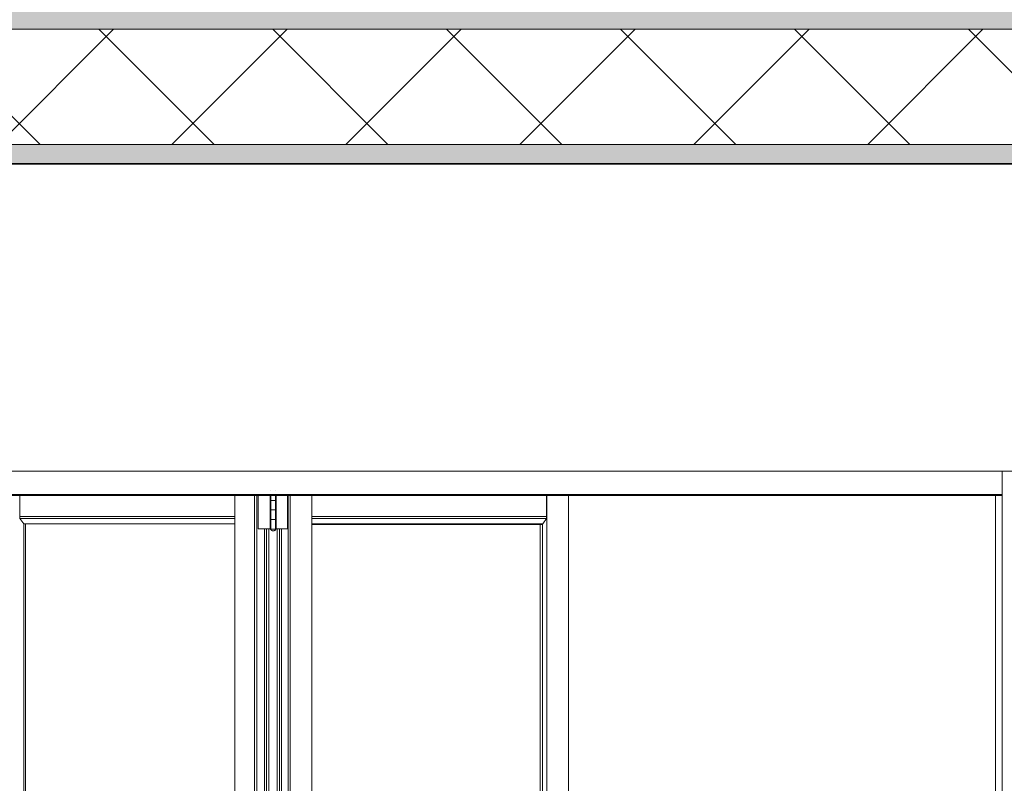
# Model space of a CAD drawing. Header units: inches. Extents: x 424 to 2043, y -237 to 445.
# Tile 654 of 656: x 853.06 to 855.62, y 218.68 to 220.67. Entities that reach past the tile are written whole.
import ezdxf

# ---------------------------------------------------------------- set-up
doc = ezdxf.new("R2010")
doc.units = ezdxf.units.IN
doc.header["$MEASUREMENT"] = 0
for name, color, linetype, lineweight in [('A-DOOR', 31, 'Continuous', 9), ('A-FLOR', 192, 'Continuous', 9), ('A-FLOR-MCUT', 51, 'Continuous', 9), ('A-FLOR-PATT', 8, 'Continuous', 35), ('A-WALL', 113, 'Continuous', 9)]:
    doc.layers.add(name, color=color, linetype=linetype, lineweight=lineweight)

# ---------------------------------------------------------------- blocks, each defined once
blk = doc.blocks.new('5-panel_Bi-fold_external_door_10806 - Type 1-225860-Section 1')
at = {"layer": 'A-DOOR'}
for p, q in [((-125.9696, 4.4), (-121.2708, 4.4)), ((-121.2708, 4.4), (-121.2708, 4.339)), ((-121.2708, 4.4), (-121.2268, 4.4)), ((-121.2708, 4.4), (-121.2708, 1.6)), ((-125.9735, 4.337), (-121.2707, 4.337)), ((-125.9734, 4.339), (-121.2708, 4.339)), ((-123.8267, 4.2816), (-123.8267, 4.3386)), ((-123.2673, 1.6), (-123.2673, 4.3383)), ((-123.2159, 1.6), (-123.2159, 4.3383)), ((-123.21, 4.3383), (-123.21, 1.6)), ((-123.2067, 4.25), (-123.2067, 4.3383)), ((-123.1754, 4.3379), (-123.1754, 4.325)), ((-123.1744, 4.349), (-123.1744, 4.349)), ((-123.1734, 4.3379), (-123.1734, 4.25)), ((-123.1618, 4.25), (-123.1618, 4.3379)), ((-123.1604, 4.349), (-123.1604, 4.349)), ((-123.1594, 4.325), (-123.1594, 4.3379)), ((-123.1305, 4.3379), (-123.1305, 4.25)), ((-123.1283, 1.6), (-123.1283, 4.3379)), ((-123.1229, 1.6), (-123.1229, 4.3379)), ((-123.0668, 1.6), (-123.0668, 4.3379)), ((-122.4561, 4.3375), (-122.4561, 4.2816)), ((-122.4554, 4.3375), (-122.4554, 1.6)), ((-122.3994, 4.3375), (-122.3994, 1.6)), ((-121.288, 4.3372), (-121.288, 1.6)), ((-123.1754, 4.323), (-123.1754, 4.3)), ((-123.1736, 4.324), (-123.1671, 4.324)), ((-123.1677, 4.324), (-123.1735, 4.324)), ((-123.1625, 4.324), (-123.1677, 4.324)), ((-123.1671, 4.324), (-123.1615, 4.324)), ((-123.1594, 4.3), (-123.1594, 4.323)), ((-123.8266, 4.2766), (-123.8267, 4.2816)), ((-123.8267, 4.2816), (-123.2673, 4.2816)), ((-123.1754, 4.298), (-123.1754, 4.275)), ((-123.1736, 4.299), (-123.1671, 4.299)), ((-123.1677, 4.299), (-123.1735, 4.299)), ((-123.1625, 4.299), (-123.1677, 4.299)), ((-123.1671, 4.299), (-123.1615, 4.299)), ((-123.1594, 4.275), (-123.1594, 4.298)), ((-122.4561, 4.2816), (-123.0668, 4.2816)), ((-122.4561, 4.2816), (-122.4562, 4.2766)), ((-123.8164, 4.2627), (-123.8266, 4.2766)), ((-123.8266, 4.2766), (-123.2673, 4.2766)), ((-123.8164, 4.2627), (-123.2673, 4.2627)), ((-123.8158, 4.2627), (-123.8158, 1.7018)), ((-123.8121, 4.2627), (-123.8121, 1.7018)), ((-123.1754, 4.273), (-123.1754, 4.25)), ((-123.1736, 4.274), (-123.1671, 4.274)), ((-123.1677, 4.274), (-123.1735, 4.274)), ((-123.1625, 4.274), (-123.1677, 4.274)), ((-123.1671, 4.274), (-123.1615, 4.274)), ((-123.1594, 4.25), (-123.1594, 4.273)), ((-122.4562, 4.2766), (-123.0668, 4.2766)), ((-122.4656, 4.2627), (-123.0668, 4.2627)), ((-122.4688, 4.2614), (-123.0668, 4.2614)), ((-122.4729, 4.2614), (-122.4729, 1.7031)), ((-122.4665, 4.2627), (-122.4665, 1.7018)), ((-122.4562, 4.2766), (-122.4656, 4.2627)), ((-123.205, 4.25), (-123.2067, 4.25)), ((-123.2029, 4.25), (-123.205, 4.25)), ((-123.1913, 4.25), (-123.2029, 4.25)), ((-123.189, 4.25), (-123.1913, 4.25)), ((-123.1897, 1.685), (-123.1897, 4.25)), ((-123.1866, 4.25), (-123.189, 4.25)), ((-123.185, 4.25), (-123.1866, 4.25)), ((-123.1791, 4.25), (-123.185, 4.25)), ((-123.185, 1.685), (-123.185, 4.25)), ((-123.1734, 4.25), (-123.1791, 4.25)), ((-123.1791, 1.685), (-123.1791, 4.25)), ((-123.1677, 4.249), (-123.1736, 4.249)), ((-123.1612, 4.249), (-123.1677, 4.249)), ((-123.1567, 4.25), (-123.1618, 4.25)), ((-123.1567, 1.685), (-123.1567, 4.25)), ((-123.1512, 4.25), (-123.1567, 4.25)), ((-123.1497, 4.25), (-123.1512, 4.25)), ((-123.1512, 4.25), (-123.1512, 1.685)), ((-123.1474, 4.25), (-123.1497, 4.25)), ((-123.1451, 4.25), (-123.1474, 4.25)), ((-123.1461, 1.685), (-123.1461, 4.25)), ((-123.1345, 4.25), (-123.1451, 4.25)), ((-123.1324, 4.25), (-123.1345, 4.25)), ((-123.1305, 4.25), (-123.1324, 4.25))]:
    blk.add_line(p, q, dxfattribs=at)
at = {"layer": 'A-DOOR', "flags": 128}
for points in [[(-123.1744, 4.324), (-123.1744, 4.324), (-123.1744, 4.324), (-123.1745, 4.324), (-123.1745, 4.324), (-123.1746, 4.324), (-123.1746, 4.324), (-123.1746, 4.324), (-123.1747, 4.3241), (-123.1747, 4.3241), (-123.1748, 4.3241), (-123.1748, 4.3241), (-123.1748, 4.3241), (-123.1749, 4.3241), (-123.1749, 4.3242), (-123.1749, 4.3242), (-123.175, 4.3242), (-123.175, 4.3242), (-123.175, 4.3242), (-123.1751, 4.3243), (-123.1751, 4.3243), (-123.1751, 4.3243), (-123.1751, 4.3244), (-123.1752, 4.3244), (-123.1752, 4.3244), (-123.1752, 4.3245), (-123.1752, 4.3245), (-123.1752, 4.3245), (-123.1753, 4.3246), (-123.1753, 4.3246), (-123.1753, 4.3246), (-123.1753, 4.3247), (-123.1753, 4.3247), (-123.1753, 4.3248), (-123.1753, 4.3248), (-123.1754, 4.3248), (-123.1754, 4.3249), (-123.1754, 4.3249), (-123.1754, 4.3249), (-123.1754, 4.325), (-123.1754, 4.325)], [(-123.1754, 4.323), (-123.1754, 4.323), (-123.1754, 4.3231), (-123.1754, 4.3231), (-123.1754, 4.3232), (-123.1753, 4.3232), (-123.1753, 4.3232), (-123.1753, 4.3233), (-123.1753, 4.3233), (-123.1753, 4.3234), (-123.1753, 4.3234), (-123.1753, 4.3234), (-123.1753, 4.3235), (-123.1752, 4.3235), (-123.1752, 4.3235), (-123.1752, 4.3236), (-123.1752, 4.3236), (-123.1751, 4.3236), (-123.1751, 4.3237), (-123.1751, 4.3237), (-123.1751, 4.3237), (-123.175, 4.3237), (-123.175, 4.3238), (-123.175, 4.3238), (-123.1749, 4.3238), (-123.1749, 4.3238), (-123.1749, 4.3239), (-123.1748, 4.3239), (-123.1748, 4.3239), (-123.1748, 4.3239), (-123.1747, 4.3239), (-123.1747, 4.3239), (-123.1747, 4.324), (-123.1746, 4.324), (-123.1746, 4.324), (-123.1745, 4.324), (-123.1745, 4.324), (-123.1745, 4.324), (-123.1744, 4.324), (-123.1744, 4.324), (-123.1744, 4.324)], [(-123.1677, 4.324), (-123.168, 4.324), (-123.1682, 4.324), (-123.1685, 4.324), (-123.1688, 4.324), (-123.1691, 4.324), (-123.1693, 4.324), (-123.1696, 4.324), (-123.1699, 4.324), (-123.1701, 4.324), (-123.1704, 4.324), (-123.1706, 4.324), (-123.1709, 4.324), (-123.1711, 4.324), (-123.1713, 4.324), (-123.1716, 4.324), (-123.1718, 4.324), (-123.172, 4.324), (-123.1722, 4.324), (-123.1724, 4.324), (-123.1726, 4.324), (-123.1728, 4.324), (-123.173, 4.324), (-123.1731, 4.324), (-123.1733, 4.324), (-123.1734, 4.324), (-123.1736, 4.324), (-123.1737, 4.324), (-123.1738, 4.324), (-123.1739, 4.324), (-123.174, 4.324), (-123.1741, 4.324), (-123.1742, 4.324), (-123.1742, 4.324), (-123.1743, 4.324), (-123.1743, 4.324), (-123.1743, 4.324), (-123.1744, 4.324), (-123.1744, 4.324)], [(-123.1744, 4.324), (-123.1744, 4.324), (-123.1743, 4.324), (-123.1743, 4.324), (-123.1743, 4.324), (-123.1742, 4.324), (-123.1742, 4.324), (-123.1741, 4.324), (-123.174, 4.324), (-123.1739, 4.324), (-123.1738, 4.324), (-123.1737, 4.324), (-123.1736, 4.324), (-123.1734, 4.324), (-123.1733, 4.324), (-123.1731, 4.324), (-123.173, 4.324), (-123.1728, 4.324), (-123.1726, 4.324), (-123.1724, 4.324), (-123.1722, 4.324), (-123.172, 4.324), (-123.1718, 4.324), (-123.1716, 4.324), (-123.1714, 4.324), (-123.1712, 4.324), (-123.1709, 4.324), (-123.1707, 4.324), (-123.1704, 4.324), (-123.1702, 4.324), (-123.1699, 4.324), (-123.1696, 4.324), (-123.1694, 4.324), (-123.1691, 4.324), (-123.1688, 4.324), (-123.1686, 4.324), (-123.1683, 4.324), (-123.168, 4.324), (-123.1677, 4.324), (-123.1674, 4.324), (-123.1672, 4.324), (-123.1671, 4.324)], [(-123.1671, 4.324), (-123.1673, 4.324), (-123.1676, 4.324), (-123.1679, 4.324), (-123.1682, 4.324), (-123.1685, 4.324), (-123.1687, 4.324), (-123.169, 4.324), (-123.1693, 4.324), (-123.1695, 4.324), (-123.1698, 4.324), (-123.1701, 4.324), (-123.1703, 4.324), (-123.1706, 4.324), (-123.1708, 4.324), (-123.1711, 4.324), (-123.1713, 4.324), (-123.1715, 4.324), (-123.1717, 4.324), (-123.172, 4.324), (-123.1722, 4.324), (-123.1724, 4.324), (-123.1726, 4.324), (-123.1727, 4.324), (-123.1729, 4.324), (-123.1731, 4.324), (-123.1732, 4.324), (-123.1734, 4.324), (-123.1735, 4.324), (-123.1737, 4.324), (-123.1738, 4.324), (-123.1739, 4.324), (-123.174, 4.324), (-123.1741, 4.324), (-123.1741, 4.324), (-123.1742, 4.324), (-123.1743, 4.324), (-123.1743, 4.324), (-123.1743, 4.324), (-123.1744, 4.324), (-123.1744, 4.324)], [(-123.1744, 4.324), (-123.1744, 4.324), (-123.1743, 4.324), (-123.1743, 4.324), (-123.1743, 4.324), (-123.1742, 4.324), (-123.1742, 4.324), (-123.1741, 4.324), (-123.174, 4.324), (-123.1739, 4.324), (-123.1738, 4.324), (-123.1737, 4.324), (-123.1736, 4.324), (-123.1734, 4.324), (-123.1733, 4.324), (-123.1731, 4.324), (-123.173, 4.324), (-123.1728, 4.324), (-123.1726, 4.324), (-123.1724, 4.324), (-123.1722, 4.324), (-123.172, 4.324), (-123.1718, 4.324), (-123.1716, 4.324), (-123.1714, 4.324), (-123.1712, 4.324), (-123.1709, 4.324), (-123.1707, 4.324), (-123.1704, 4.324), (-123.1702, 4.324), (-123.1699, 4.324), (-123.1696, 4.324), (-123.1694, 4.324), (-123.1691, 4.324), (-123.1688, 4.324), (-123.1686, 4.324), (-123.1683, 4.324), (-123.168, 4.324), (-123.1677, 4.324), (-123.1677, 4.324)], [(-123.1604, 4.324), (-123.1604, 4.324), (-123.1604, 4.324), (-123.1604, 4.324), (-123.1605, 4.324), (-123.1605, 4.324), (-123.1606, 4.324), (-123.1606, 4.324), (-123.1607, 4.324), (-123.1608, 4.324), (-123.1609, 4.324), (-123.161, 4.324), (-123.1612, 4.324), (-123.1613, 4.324), (-123.1614, 4.324), (-123.1616, 4.324), (-123.1618, 4.324), (-123.1619, 4.324), (-123.1621, 4.324), (-123.1623, 4.324), (-123.1625, 4.324), (-123.1627, 4.324), (-123.1629, 4.324), (-123.1631, 4.324), (-123.1634, 4.324), (-123.1636, 4.324), (-123.1638, 4.324), (-123.1641, 4.324), (-123.1643, 4.324), (-123.1646, 4.324), (-123.1648, 4.324), (-123.1651, 4.324), (-123.1654, 4.324), (-123.1656, 4.324), (-123.1659, 4.324), (-123.1662, 4.324), (-123.1665, 4.324), (-123.1667, 4.324), (-123.167, 4.324), (-123.1673, 4.324), (-123.1676, 4.324), (-123.1677, 4.324)], [(-123.1677, 4.324), (-123.1674, 4.324), (-123.1671, 4.324), (-123.1668, 4.324), (-123.1666, 4.324), (-123.1663, 4.324), (-123.166, 4.324), (-123.1657, 4.324), (-123.1655, 4.324), (-123.1652, 4.324), (-123.1649, 4.324), (-123.1647, 4.324), (-123.1644, 4.324), (-123.1642, 4.324), (-123.1639, 4.324), (-123.1637, 4.324), (-123.1634, 4.324), (-123.1632, 4.324), (-123.163, 4.324), (-123.1628, 4.324), (-123.1626, 4.324), (-123.1624, 4.324), (-123.1622, 4.324), (-123.162, 4.324), (-123.1618, 4.324), (-123.1616, 4.324), (-123.1615, 4.324), (-123.1613, 4.324), (-123.1612, 4.324), (-123.1611, 4.324), (-123.161, 4.324), (-123.1609, 4.324), (-123.1608, 4.324), (-123.1607, 4.324), (-123.1606, 4.324), (-123.1605, 4.324), (-123.1605, 4.324), (-123.1604, 4.324), (-123.1604, 4.324), (-123.1604, 4.324), (-123.1604, 4.324)], [(-123.1671, 4.324), (-123.1668, 4.324), (-123.1665, 4.324), (-123.1662, 4.324), (-123.166, 4.324), (-123.1657, 4.324), (-123.1654, 4.324), (-123.1651, 4.324), (-123.1649, 4.324), (-123.1646, 4.324), (-123.1644, 4.324), (-123.1641, 4.324), (-123.1639, 4.324), (-123.1636, 4.324), (-123.1634, 4.324), (-123.1632, 4.324), (-123.1629, 4.324), (-123.1627, 4.324), (-123.1625, 4.324), (-123.1623, 4.324), (-123.1621, 4.324), (-123.162, 4.324), (-123.1618, 4.324)], [(-123.1618, 4.324), (-123.1619, 4.324), (-123.1621, 4.324), (-123.1623, 4.324), (-123.1625, 4.324), (-123.1627, 4.324), (-123.1629, 4.324), (-123.1631, 4.324), (-123.1634, 4.324), (-123.1636, 4.324), (-123.1638, 4.324), (-123.1641, 4.324), (-123.1643, 4.324), (-123.1646, 4.324), (-123.1648, 4.324), (-123.1651, 4.324), (-123.1654, 4.324), (-123.1656, 4.324), (-123.1659, 4.324), (-123.1662, 4.324), (-123.1665, 4.324), (-123.1667, 4.324), (-123.167, 4.324), (-123.1671, 4.324)], [(-123.1604, 4.324), (-123.1604, 4.324), (-123.1604, 4.324), (-123.1604, 4.324), (-123.1605, 4.324), (-123.1605, 4.324), (-123.1606, 4.324), (-123.1606, 4.324), (-123.1607, 4.324), (-123.1608, 4.324), (-123.1609, 4.324), (-123.161, 4.324), (-123.1612, 4.324), (-123.1613, 4.324), (-123.1614, 4.324)], [(-123.1613, 4.324), (-123.1612, 4.324), (-123.1611, 4.324), (-123.1609, 4.324), (-123.1608, 4.324), (-123.1607, 4.324), (-123.1607, 4.324), (-123.1606, 4.324), (-123.1605, 4.324), (-123.1605, 4.324), (-123.1604, 4.324), (-123.1604, 4.324), (-123.1604, 4.324), (-123.1604, 4.324)], [(-123.1594, 4.325), (-123.1594, 4.325), (-123.1594, 4.3249), (-123.1594, 4.3249), (-123.1594, 4.3248), (-123.1594, 4.3248), (-123.1594, 4.3248), (-123.1594, 4.3247), (-123.1594, 4.3247), (-123.1594, 4.3246), (-123.1594, 4.3246), (-123.1595, 4.3246), (-123.1595, 4.3245), (-123.1595, 4.3245), (-123.1595, 4.3245), (-123.1595, 4.3244), (-123.1596, 4.3244), (-123.1596, 4.3244), (-123.1596, 4.3243), (-123.1596, 4.3243), (-123.1597, 4.3243), (-123.1597, 4.3243), (-123.1597, 4.3242), (-123.1598, 4.3242), (-123.1598, 4.3242), (-123.1598, 4.3242), (-123.1599, 4.3241), (-123.1599, 4.3241), (-123.1599, 4.3241), (-123.16, 4.3241), (-123.16, 4.3241), (-123.16, 4.3241), (-123.1601, 4.324), (-123.1601, 4.324), (-123.1602, 4.324), (-123.1602, 4.324), (-123.1602, 4.324), (-123.1603, 4.324), (-123.1603, 4.324), (-123.1604, 4.324), (-123.1604, 4.324)], [(-123.1604, 4.324), (-123.1603, 4.324), (-123.1603, 4.324), (-123.1602, 4.324), (-123.1602, 4.324), (-123.1602, 4.324), (-123.1601, 4.324), (-123.1601, 4.324), (-123.1601, 4.3239), (-123.16, 4.3239), (-123.16, 4.3239), (-123.1599, 4.3239), (-123.1599, 4.3239), (-123.1599, 4.3239), (-123.1598, 4.3238), (-123.1598, 4.3238), (-123.1598, 4.3238), (-123.1597, 4.3238), (-123.1597, 4.3238), (-123.1597, 4.3237), (-123.1597, 4.3237), (-123.1596, 4.3237), (-123.1596, 4.3236), (-123.1596, 4.3236), (-123.1595, 4.3236), (-123.1595, 4.3235), (-123.1595, 4.3235), (-123.1595, 4.3235), (-123.1595, 4.3234), (-123.1595, 4.3234), (-123.1594, 4.3234), (-123.1594, 4.3233), (-123.1594, 4.3233), (-123.1594, 4.3232), (-123.1594, 4.3232), (-123.1594, 4.3232), (-123.1594, 4.3231), (-123.1594, 4.3231), (-123.1594, 4.3231), (-123.1594, 4.323), (-123.1594, 4.323)], [(-123.1744, 4.299), (-123.1744, 4.299), (-123.1744, 4.299), (-123.1745, 4.299), (-123.1745, 4.299), (-123.1746, 4.299), (-123.1746, 4.299), (-123.1746, 4.299), (-123.1747, 4.2991), (-123.1747, 4.2991), (-123.1748, 4.2991), (-123.1748, 4.2991), (-123.1748, 4.2991), (-123.1749, 4.2991), (-123.1749, 4.2992), (-123.1749, 4.2992), (-123.175, 4.2992), (-123.175, 4.2992), (-123.175, 4.2992), (-123.1751, 4.2993), (-123.1751, 4.2993), (-123.1751, 4.2993), (-123.1751, 4.2994), (-123.1752, 4.2994), (-123.1752, 4.2994), (-123.1752, 4.2995), (-123.1752, 4.2995), (-123.1752, 4.2995), (-123.1753, 4.2996), (-123.1753, 4.2996), (-123.1753, 4.2996), (-123.1753, 4.2997), (-123.1753, 4.2997), (-123.1753, 4.2998), (-123.1753, 4.2998), (-123.1754, 4.2998), (-123.1754, 4.2999), (-123.1754, 4.2999), (-123.1754, 4.2999), (-123.1754, 4.3), (-123.1754, 4.3)], [(-123.1754, 4.298), (-123.1754, 4.298), (-123.1754, 4.2981), (-123.1754, 4.2981), (-123.1754, 4.2982), (-123.1753, 4.2982), (-123.1753, 4.2982), (-123.1753, 4.2983), (-123.1753, 4.2983), (-123.1753, 4.2984), (-123.1753, 4.2984), (-123.1753, 4.2984), (-123.1753, 4.2985), (-123.1752, 4.2985), (-123.1752, 4.2985), (-123.1752, 4.2986), (-123.1752, 4.2986), (-123.1751, 4.2986), (-123.1751, 4.2987), (-123.1751, 4.2987), (-123.1751, 4.2987), (-123.175, 4.2987), (-123.175, 4.2988), (-123.175, 4.2988), (-123.1749, 4.2988), (-123.1749, 4.2988), (-123.1749, 4.2989), (-123.1748, 4.2989), (-123.1748, 4.2989), (-123.1748, 4.2989), (-123.1747, 4.2989), (-123.1747, 4.2989), (-123.1747, 4.299), (-123.1746, 4.299), (-123.1746, 4.299), (-123.1745, 4.299), (-123.1745, 4.299), (-123.1745, 4.299), (-123.1744, 4.299), (-123.1744, 4.299), (-123.1744, 4.299)], [(-123.1677, 4.299), (-123.168, 4.299), (-123.1682, 4.299), (-123.1685, 4.299), (-123.1688, 4.299), (-123.1691, 4.299), (-123.1693, 4.299), (-123.1696, 4.299), (-123.1699, 4.299), (-123.1701, 4.299), (-123.1704, 4.299), (-123.1706, 4.299), (-123.1709, 4.299), (-123.1711, 4.299), (-123.1713, 4.299), (-123.1716, 4.299), (-123.1718, 4.299), (-123.172, 4.299), (-123.1722, 4.299), (-123.1724, 4.299), (-123.1726, 4.299), (-123.1728, 4.299), (-123.173, 4.299), (-123.1731, 4.299), (-123.1733, 4.299), (-123.1734, 4.299), (-123.1736, 4.299), (-123.1737, 4.299), (-123.1738, 4.299), (-123.1739, 4.299), (-123.174, 4.299), (-123.1741, 4.299), (-123.1742, 4.299), (-123.1742, 4.299), (-123.1743, 4.299), (-123.1743, 4.299), (-123.1743, 4.299), (-123.1744, 4.299), (-123.1744, 4.299)], [(-123.1744, 4.299), (-123.1744, 4.299), (-123.1743, 4.299), (-123.1743, 4.299), (-123.1743, 4.299), (-123.1742, 4.299), (-123.1742, 4.299), (-123.1741, 4.299), (-123.174, 4.299), (-123.1739, 4.299), (-123.1738, 4.299), (-123.1737, 4.299), (-123.1736, 4.299), (-123.1734, 4.299), (-123.1733, 4.299), (-123.1731, 4.299), (-123.173, 4.299), (-123.1728, 4.299), (-123.1726, 4.299), (-123.1724, 4.299), (-123.1722, 4.299), (-123.172, 4.299), (-123.1718, 4.299), (-123.1716, 4.299), (-123.1714, 4.299), (-123.1712, 4.299), (-123.1709, 4.299), (-123.1707, 4.299), (-123.1704, 4.299), (-123.1702, 4.299), (-123.1699, 4.299), (-123.1696, 4.299), (-123.1694, 4.299), (-123.1691, 4.299), (-123.1688, 4.299), (-123.1686, 4.299), (-123.1683, 4.299), (-123.168, 4.299), (-123.1677, 4.299), (-123.1674, 4.299), (-123.1672, 4.299), (-123.1671, 4.299)], [(-123.1671, 4.299), (-123.1673, 4.299), (-123.1676, 4.299), (-123.1679, 4.299), (-123.1682, 4.299), (-123.1685, 4.299), (-123.1687, 4.299), (-123.169, 4.299), (-123.1693, 4.299), (-123.1695, 4.299), (-123.1698, 4.299), (-123.1701, 4.299), (-123.1703, 4.299), (-123.1706, 4.299), (-123.1708, 4.299), (-123.1711, 4.299), (-123.1713, 4.299), (-123.1715, 4.299), (-123.1717, 4.299), (-123.172, 4.299), (-123.1722, 4.299), (-123.1724, 4.299), (-123.1726, 4.299), (-123.1727, 4.299), (-123.1729, 4.299), (-123.1731, 4.299), (-123.1732, 4.299), (-123.1734, 4.299), (-123.1735, 4.299), (-123.1737, 4.299), (-123.1738, 4.299), (-123.1739, 4.299), (-123.174, 4.299), (-123.1741, 4.299), (-123.1741, 4.299), (-123.1742, 4.299), (-123.1743, 4.299), (-123.1743, 4.299), (-123.1743, 4.299), (-123.1744, 4.299), (-123.1744, 4.299)], [(-123.1744, 4.299), (-123.1744, 4.299), (-123.1743, 4.299), (-123.1743, 4.299), (-123.1743, 4.299), (-123.1742, 4.299), (-123.1742, 4.299), (-123.1741, 4.299), (-123.174, 4.299), (-123.1739, 4.299), (-123.1738, 4.299), (-123.1737, 4.299), (-123.1736, 4.299), (-123.1734, 4.299), (-123.1733, 4.299), (-123.1731, 4.299), (-123.173, 4.299), (-123.1728, 4.299), (-123.1726, 4.299), (-123.1724, 4.299), (-123.1722, 4.299), (-123.172, 4.299), (-123.1718, 4.299), (-123.1716, 4.299), (-123.1714, 4.299), (-123.1712, 4.299), (-123.1709, 4.299), (-123.1707, 4.299), (-123.1704, 4.299), (-123.1702, 4.299), (-123.1699, 4.299), (-123.1696, 4.299), (-123.1694, 4.299), (-123.1691, 4.299), (-123.1688, 4.299), (-123.1686, 4.299), (-123.1683, 4.299), (-123.168, 4.299), (-123.1677, 4.299), (-123.1677, 4.299)], [(-123.1604, 4.299), (-123.1604, 4.299), (-123.1604, 4.299), (-123.1604, 4.299), (-123.1605, 4.299), (-123.1605, 4.299), (-123.1606, 4.299), (-123.1606, 4.299), (-123.1607, 4.299), (-123.1608, 4.299), (-123.1609, 4.299), (-123.161, 4.299), (-123.1612, 4.299), (-123.1613, 4.299), (-123.1614, 4.299), (-123.1616, 4.299), (-123.1618, 4.299), (-123.1619, 4.299), (-123.1621, 4.299), (-123.1623, 4.299), (-123.1625, 4.299), (-123.1627, 4.299), (-123.1629, 4.299), (-123.1631, 4.299), (-123.1634, 4.299), (-123.1636, 4.299), (-123.1638, 4.299), (-123.1641, 4.299), (-123.1643, 4.299), (-123.1646, 4.299), (-123.1648, 4.299), (-123.1651, 4.299), (-123.1654, 4.299), (-123.1656, 4.299), (-123.1659, 4.299), (-123.1662, 4.299), (-123.1665, 4.299), (-123.1667, 4.299), (-123.167, 4.299), (-123.1673, 4.299), (-123.1676, 4.299), (-123.1677, 4.299)], [(-123.1677, 4.299), (-123.1674, 4.299), (-123.1671, 4.299), (-123.1668, 4.299), (-123.1666, 4.299), (-123.1663, 4.299), (-123.166, 4.299), (-123.1657, 4.299), (-123.1655, 4.299), (-123.1652, 4.299), (-123.1649, 4.299), (-123.1647, 4.299), (-123.1644, 4.299), (-123.1642, 4.299), (-123.1639, 4.299), (-123.1637, 4.299), (-123.1634, 4.299), (-123.1632, 4.299), (-123.163, 4.299), (-123.1628, 4.299), (-123.1626, 4.299), (-123.1624, 4.299), (-123.1622, 4.299), (-123.162, 4.299), (-123.1618, 4.299), (-123.1616, 4.299), (-123.1615, 4.299), (-123.1613, 4.299), (-123.1612, 4.299), (-123.1611, 4.299), (-123.161, 4.299), (-123.1609, 4.299), (-123.1608, 4.299), (-123.1607, 4.299), (-123.1606, 4.299), (-123.1605, 4.299), (-123.1605, 4.299), (-123.1604, 4.299), (-123.1604, 4.299), (-123.1604, 4.299), (-123.1604, 4.299)], [(-123.1671, 4.299), (-123.1668, 4.299), (-123.1665, 4.299), (-123.1662, 4.299), (-123.166, 4.299), (-123.1657, 4.299), (-123.1654, 4.299), (-123.1651, 4.299), (-123.1649, 4.299), (-123.1646, 4.299), (-123.1644, 4.299), (-123.1641, 4.299), (-123.1639, 4.299), (-123.1636, 4.299), (-123.1634, 4.299), (-123.1632, 4.299), (-123.1629, 4.299), (-123.1627, 4.299), (-123.1625, 4.299), (-123.1623, 4.299), (-123.1621, 4.299), (-123.162, 4.299), (-123.1618, 4.299)], [(-123.1618, 4.299), (-123.1619, 4.299), (-123.1621, 4.299), (-123.1623, 4.299), (-123.1625, 4.299), (-123.1627, 4.299), (-123.1629, 4.299), (-123.1631, 4.299), (-123.1634, 4.299), (-123.1636, 4.299), (-123.1638, 4.299), (-123.1641, 4.299), (-123.1643, 4.299), (-123.1646, 4.299), (-123.1648, 4.299), (-123.1651, 4.299), (-123.1654, 4.299), (-123.1656, 4.299), (-123.1659, 4.299), (-123.1662, 4.299), (-123.1665, 4.299), (-123.1667, 4.299), (-123.167, 4.299), (-123.1671, 4.299)], [(-123.1604, 4.299), (-123.1604, 4.299), (-123.1604, 4.299), (-123.1604, 4.299), (-123.1605, 4.299), (-123.1605, 4.299), (-123.1606, 4.299), (-123.1606, 4.299), (-123.1607, 4.299), (-123.1608, 4.299), (-123.1609, 4.299), (-123.161, 4.299), (-123.1612, 4.299), (-123.1613, 4.299), (-123.1614, 4.299)], [(-123.1613, 4.299), (-123.1612, 4.299), (-123.1611, 4.299), (-123.1609, 4.299), (-123.1608, 4.299), (-123.1607, 4.299), (-123.1607, 4.299), (-123.1606, 4.299), (-123.1605, 4.299), (-123.1605, 4.299), (-123.1604, 4.299), (-123.1604, 4.299), (-123.1604, 4.299), (-123.1604, 4.299)], [(-123.1594, 4.3), (-123.1594, 4.3), (-123.1594, 4.2999), (-123.1594, 4.2999), (-123.1594, 4.2998), (-123.1594, 4.2998), (-123.1594, 4.2998), (-123.1594, 4.2997), (-123.1594, 4.2997), (-123.1594, 4.2996), (-123.1594, 4.2996), (-123.1595, 4.2996), (-123.1595, 4.2995), (-123.1595, 4.2995), (-123.1595, 4.2995), (-123.1595, 4.2994), (-123.1596, 4.2994), (-123.1596, 4.2994), (-123.1596, 4.2993), (-123.1596, 4.2993), (-123.1597, 4.2993), (-123.1597, 4.2993), (-123.1597, 4.2992), (-123.1598, 4.2992), (-123.1598, 4.2992), (-123.1598, 4.2992), (-123.1599, 4.2991), (-123.1599, 4.2991), (-123.1599, 4.2991), (-123.16, 4.2991), (-123.16, 4.2991), (-123.16, 4.2991), (-123.1601, 4.299), (-123.1601, 4.299), (-123.1602, 4.299), (-123.1602, 4.299), (-123.1602, 4.299), (-123.1603, 4.299), (-123.1603, 4.299), (-123.1604, 4.299), (-123.1604, 4.299)], [(-123.1604, 4.299), (-123.1603, 4.299), (-123.1603, 4.299), (-123.1602, 4.299), (-123.1602, 4.299), (-123.1602, 4.299), (-123.1601, 4.299), (-123.1601, 4.299), (-123.1601, 4.2989), (-123.16, 4.2989), (-123.16, 4.2989), (-123.1599, 4.2989), (-123.1599, 4.2989), (-123.1599, 4.2989), (-123.1598, 4.2988), (-123.1598, 4.2988), (-123.1598, 4.2988), (-123.1597, 4.2988), (-123.1597, 4.2988), (-123.1597, 4.2987), (-123.1597, 4.2987), (-123.1596, 4.2987), (-123.1596, 4.2986), (-123.1596, 4.2986), (-123.1595, 4.2986), (-123.1595, 4.2985), (-123.1595, 4.2985), (-123.1595, 4.2985), (-123.1595, 4.2984), (-123.1595, 4.2984), (-123.1594, 4.2984), (-123.1594, 4.2983), (-123.1594, 4.2983), (-123.1594, 4.2982), (-123.1594, 4.2982), (-123.1594, 4.2982), (-123.1594, 4.2981), (-123.1594, 4.2981), (-123.1594, 4.2981), (-123.1594, 4.298), (-123.1594, 4.298)], [(-123.1744, 4.274), (-123.1744, 4.274), (-123.1744, 4.274), (-123.1745, 4.274), (-123.1745, 4.274), (-123.1746, 4.274), (-123.1746, 4.274), (-123.1746, 4.274), (-123.1747, 4.2741), (-123.1747, 4.2741), (-123.1748, 4.2741), (-123.1748, 4.2741), (-123.1748, 4.2741), (-123.1749, 4.2741), (-123.1749, 4.2742), (-123.1749, 4.2742), (-123.175, 4.2742), (-123.175, 4.2742), (-123.175, 4.2742), (-123.1751, 4.2743), (-123.1751, 4.2743), (-123.1751, 4.2743), (-123.1751, 4.2744), (-123.1752, 4.2744), (-123.1752, 4.2744), (-123.1752, 4.2745), (-123.1752, 4.2745), (-123.1752, 4.2745), (-123.1753, 4.2746), (-123.1753, 4.2746), (-123.1753, 4.2746), (-123.1753, 4.2747), (-123.1753, 4.2747), (-123.1753, 4.2748), (-123.1753, 4.2748), (-123.1754, 4.2748), (-123.1754, 4.2749), (-123.1754, 4.2749), (-123.1754, 4.2749), (-123.1754, 4.275), (-123.1754, 4.275)], [(-123.1754, 4.273), (-123.1754, 4.273), (-123.1754, 4.2731), (-123.1754, 4.2731), (-123.1754, 4.2732), (-123.1753, 4.2732), (-123.1753, 4.2732), (-123.1753, 4.2733), (-123.1753, 4.2733), (-123.1753, 4.2734), (-123.1753, 4.2734), (-123.1753, 4.2734), (-123.1753, 4.2735), (-123.1752, 4.2735), (-123.1752, 4.2735), (-123.1752, 4.2736), (-123.1752, 4.2736), (-123.1751, 4.2736), (-123.1751, 4.2737), (-123.1751, 4.2737), (-123.1751, 4.2737), (-123.175, 4.2737), (-123.175, 4.2738), (-123.175, 4.2738), (-123.1749, 4.2738), (-123.1749, 4.2738), (-123.1749, 4.2739), (-123.1748, 4.2739), (-123.1748, 4.2739), (-123.1748, 4.2739), (-123.1747, 4.2739), (-123.1747, 4.2739), (-123.1747, 4.274), (-123.1746, 4.274), (-123.1746, 4.274), (-123.1745, 4.274), (-123.1745, 4.274), (-123.1745, 4.274), (-123.1744, 4.274), (-123.1744, 4.274), (-123.1744, 4.274)], [(-123.1677, 4.274), (-123.168, 4.274), (-123.1682, 4.274), (-123.1685, 4.274), (-123.1688, 4.274), (-123.1691, 4.274), (-123.1693, 4.274), (-123.1696, 4.274), (-123.1699, 4.274), (-123.1701, 4.274), (-123.1704, 4.274), (-123.1706, 4.274), (-123.1709, 4.274), (-123.1711, 4.274), (-123.1713, 4.274), (-123.1716, 4.274), (-123.1718, 4.274), (-123.172, 4.274), (-123.1722, 4.274), (-123.1724, 4.274), (-123.1726, 4.274), (-123.1728, 4.274), (-123.173, 4.274), (-123.1731, 4.274), (-123.1733, 4.274), (-123.1734, 4.274), (-123.1736, 4.274), (-123.1737, 4.274), (-123.1738, 4.274), (-123.1739, 4.274), (-123.174, 4.274), (-123.1741, 4.274), (-123.1742, 4.274), (-123.1742, 4.274), (-123.1743, 4.274), (-123.1743, 4.274), (-123.1743, 4.274), (-123.1744, 4.274), (-123.1744, 4.274)], [(-123.1744, 4.274), (-123.1744, 4.274), (-123.1743, 4.274), (-123.1743, 4.274), (-123.1743, 4.274), (-123.1742, 4.274), (-123.1742, 4.274), (-123.1741, 4.274), (-123.174, 4.274), (-123.1739, 4.274), (-123.1738, 4.274), (-123.1737, 4.274), (-123.1736, 4.274), (-123.1734, 4.274), (-123.1733, 4.274), (-123.1731, 4.274), (-123.173, 4.274), (-123.1728, 4.274), (-123.1726, 4.274), (-123.1724, 4.274), (-123.1722, 4.274), (-123.172, 4.274), (-123.1718, 4.274), (-123.1716, 4.274), (-123.1714, 4.274), (-123.1712, 4.274), (-123.1709, 4.274), (-123.1707, 4.274), (-123.1704, 4.274), (-123.1702, 4.274), (-123.1699, 4.274), (-123.1696, 4.274), (-123.1694, 4.274), (-123.1691, 4.274), (-123.1688, 4.274), (-123.1686, 4.274), (-123.1683, 4.274), (-123.168, 4.274), (-123.1677, 4.274), (-123.1674, 4.274), (-123.1672, 4.274), (-123.1671, 4.274)], [(-123.1671, 4.274), (-123.1673, 4.274), (-123.1676, 4.274), (-123.1679, 4.274), (-123.1682, 4.274), (-123.1685, 4.274), (-123.1687, 4.274), (-123.169, 4.274), (-123.1693, 4.274), (-123.1695, 4.274), (-123.1698, 4.274), (-123.1701, 4.274), (-123.1703, 4.274), (-123.1706, 4.274), (-123.1708, 4.274), (-123.1711, 4.274), (-123.1713, 4.274), (-123.1715, 4.274), (-123.1717, 4.274), (-123.172, 4.274), (-123.1722, 4.274), (-123.1724, 4.274), (-123.1726, 4.274), (-123.1727, 4.274), (-123.1729, 4.274), (-123.1731, 4.274), (-123.1732, 4.274), (-123.1734, 4.274), (-123.1735, 4.274), (-123.1737, 4.274), (-123.1738, 4.274), (-123.1739, 4.274), (-123.174, 4.274), (-123.1741, 4.274), (-123.1741, 4.274), (-123.1742, 4.274), (-123.1743, 4.274), (-123.1743, 4.274), (-123.1743, 4.274), (-123.1744, 4.274), (-123.1744, 4.274)], [(-123.1744, 4.274), (-123.1744, 4.274), (-123.1743, 4.274), (-123.1743, 4.274), (-123.1743, 4.274), (-123.1742, 4.274), (-123.1742, 4.274), (-123.1741, 4.274), (-123.174, 4.274), (-123.1739, 4.274), (-123.1738, 4.274), (-123.1737, 4.274), (-123.1736, 4.274), (-123.1734, 4.274), (-123.1733, 4.274), (-123.1731, 4.274), (-123.173, 4.274), (-123.1728, 4.274), (-123.1726, 4.274), (-123.1724, 4.274), (-123.1722, 4.274), (-123.172, 4.274), (-123.1718, 4.274), (-123.1716, 4.274), (-123.1714, 4.274), (-123.1712, 4.274), (-123.1709, 4.274), (-123.1707, 4.274), (-123.1704, 4.274), (-123.1702, 4.274), (-123.1699, 4.274), (-123.1696, 4.274), (-123.1694, 4.274), (-123.1691, 4.274), (-123.1688, 4.274), (-123.1686, 4.274), (-123.1683, 4.274), (-123.168, 4.274), (-123.1677, 4.274), (-123.1677, 4.274)], [(-123.1604, 4.274), (-123.1604, 4.274), (-123.1604, 4.274), (-123.1604, 4.274), (-123.1605, 4.274), (-123.1605, 4.274), (-123.1606, 4.274), (-123.1606, 4.274), (-123.1607, 4.274), (-123.1608, 4.274), (-123.1609, 4.274), (-123.161, 4.274), (-123.1612, 4.274), (-123.1613, 4.274), (-123.1614, 4.274), (-123.1616, 4.274), (-123.1618, 4.274), (-123.1619, 4.274), (-123.1621, 4.274), (-123.1623, 4.274), (-123.1625, 4.274), (-123.1627, 4.274), (-123.1629, 4.274), (-123.1631, 4.274), (-123.1634, 4.274), (-123.1636, 4.274), (-123.1638, 4.274), (-123.1641, 4.274), (-123.1643, 4.274), (-123.1646, 4.274), (-123.1648, 4.274), (-123.1651, 4.274), (-123.1654, 4.274), (-123.1656, 4.274), (-123.1659, 4.274), (-123.1662, 4.274), (-123.1665, 4.274), (-123.1667, 4.274), (-123.167, 4.274), (-123.1673, 4.274), (-123.1676, 4.274), (-123.1677, 4.274)], [(-123.1677, 4.274), (-123.1674, 4.274), (-123.1671, 4.274), (-123.1668, 4.274), (-123.1666, 4.274), (-123.1663, 4.274), (-123.166, 4.274), (-123.1657, 4.274), (-123.1655, 4.274), (-123.1652, 4.274), (-123.1649, 4.274), (-123.1647, 4.274), (-123.1644, 4.274), (-123.1642, 4.274), (-123.1639, 4.274), (-123.1637, 4.274), (-123.1634, 4.274), (-123.1632, 4.274), (-123.163, 4.274), (-123.1628, 4.274), (-123.1626, 4.274), (-123.1624, 4.274), (-123.1622, 4.274), (-123.162, 4.274), (-123.1618, 4.274), (-123.1616, 4.274), (-123.1615, 4.274), (-123.1613, 4.274), (-123.1612, 4.274), (-123.1611, 4.274), (-123.161, 4.274), (-123.1609, 4.274), (-123.1608, 4.274), (-123.1607, 4.274), (-123.1606, 4.274), (-123.1605, 4.274), (-123.1605, 4.274), (-123.1604, 4.274), (-123.1604, 4.274), (-123.1604, 4.274), (-123.1604, 4.274)], [(-123.1671, 4.274), (-123.1668, 4.274), (-123.1665, 4.274), (-123.1662, 4.274), (-123.166, 4.274), (-123.1657, 4.274), (-123.1654, 4.274), (-123.1651, 4.274), (-123.1649, 4.274), (-123.1646, 4.274), (-123.1644, 4.274), (-123.1641, 4.274), (-123.1639, 4.274), (-123.1636, 4.274), (-123.1634, 4.274), (-123.1632, 4.274), (-123.1629, 4.274), (-123.1627, 4.274), (-123.1625, 4.274), (-123.1623, 4.274), (-123.1621, 4.274), (-123.162, 4.274), (-123.1618, 4.274)], [(-123.1618, 4.274), (-123.1619, 4.274), (-123.1621, 4.274), (-123.1623, 4.274), (-123.1625, 4.274), (-123.1627, 4.274), (-123.1629, 4.274), (-123.1631, 4.274), (-123.1634, 4.274), (-123.1636, 4.274), (-123.1638, 4.274), (-123.1641, 4.274), (-123.1643, 4.274), (-123.1646, 4.274), (-123.1648, 4.274), (-123.1651, 4.274), (-123.1654, 4.274), (-123.1656, 4.274), (-123.1659, 4.274), (-123.1662, 4.274), (-123.1665, 4.274), (-123.1667, 4.274), (-123.167, 4.274), (-123.1671, 4.274)], [(-123.1604, 4.274), (-123.1604, 4.274), (-123.1604, 4.274), (-123.1604, 4.274), (-123.1605, 4.274), (-123.1605, 4.274), (-123.1606, 4.274), (-123.1606, 4.274), (-123.1607, 4.274), (-123.1608, 4.274), (-123.1609, 4.274), (-123.161, 4.274), (-123.1612, 4.274), (-123.1613, 4.274), (-123.1614, 4.274)], [(-123.1613, 4.274), (-123.1612, 4.274), (-123.1611, 4.274), (-123.1609, 4.274), (-123.1608, 4.274), (-123.1607, 4.274), (-123.1607, 4.274), (-123.1606, 4.274), (-123.1605, 4.274), (-123.1605, 4.274), (-123.1604, 4.274), (-123.1604, 4.274), (-123.1604, 4.274), (-123.1604, 4.274)], [(-123.1594, 4.275), (-123.1594, 4.275), (-123.1594, 4.2749), (-123.1594, 4.2749), (-123.1594, 4.2748), (-123.1594, 4.2748), (-123.1594, 4.2748), (-123.1594, 4.2747), (-123.1594, 4.2747), (-123.1594, 4.2746), (-123.1594, 4.2746), (-123.1595, 4.2746), (-123.1595, 4.2745), (-123.1595, 4.2745), (-123.1595, 4.2745), (-123.1595, 4.2744), (-123.1596, 4.2744), (-123.1596, 4.2744), (-123.1596, 4.2743), (-123.1596, 4.2743), (-123.1597, 4.2743), (-123.1597, 4.2743), (-123.1597, 4.2742), (-123.1598, 4.2742), (-123.1598, 4.2742), (-123.1598, 4.2742), (-123.1599, 4.2741), (-123.1599, 4.2741), (-123.1599, 4.2741), (-123.16, 4.2741), (-123.16, 4.2741), (-123.16, 4.2741), (-123.1601, 4.274), (-123.1601, 4.274), (-123.1602, 4.274), (-123.1602, 4.274), (-123.1602, 4.274), (-123.1603, 4.274), (-123.1603, 4.274), (-123.1604, 4.274), (-123.1604, 4.274)], [(-123.1604, 4.274), (-123.1603, 4.274), (-123.1603, 4.274), (-123.1602, 4.274), (-123.1602, 4.274), (-123.1602, 4.274), (-123.1601, 4.274), (-123.1601, 4.274), (-123.1601, 4.2739), (-123.16, 4.2739), (-123.16, 4.2739), (-123.1599, 4.2739), (-123.1599, 4.2739), (-123.1599, 4.2739), (-123.1598, 4.2738), (-123.1598, 4.2738), (-123.1598, 4.2738), (-123.1597, 4.2738), (-123.1597, 4.2738), (-123.1597, 4.2737), (-123.1597, 4.2737), (-123.1596, 4.2737), (-123.1596, 4.2736), (-123.1596, 4.2736), (-123.1595, 4.2736), (-123.1595, 4.2735), (-123.1595, 4.2735), (-123.1595, 4.2735), (-123.1595, 4.2734), (-123.1595, 4.2734), (-123.1594, 4.2734), (-123.1594, 4.2733), (-123.1594, 4.2733), (-123.1594, 4.2732), (-123.1594, 4.2732), (-123.1594, 4.2732), (-123.1594, 4.2731), (-123.1594, 4.2731), (-123.1594, 4.2731), (-123.1594, 4.273), (-123.1594, 4.273)], [(-123.1744, 4.249), (-123.1744, 4.249), (-123.1744, 4.249), (-123.1745, 4.249), (-123.1745, 4.249), (-123.1746, 4.249), (-123.1746, 4.249), (-123.1746, 4.249), (-123.1747, 4.2491), (-123.1747, 4.2491), (-123.1748, 4.2491), (-123.1748, 4.2491), (-123.1748, 4.2491), (-123.1749, 4.2491), (-123.1749, 4.2492), (-123.1749, 4.2492), (-123.175, 4.2492), (-123.175, 4.2492), (-123.175, 4.2492), (-123.1751, 4.2493), (-123.1751, 4.2493), (-123.1751, 4.2493), (-123.1751, 4.2494), (-123.1752, 4.2494), (-123.1752, 4.2494), (-123.1752, 4.2495), (-123.1752, 4.2495), (-123.1752, 4.2495), (-123.1753, 4.2496), (-123.1753, 4.2496), (-123.1753, 4.2496), (-123.1753, 4.2497), (-123.1753, 4.2497), (-123.1753, 4.2498), (-123.1753, 4.2498), (-123.1754, 4.2498), (-123.1754, 4.2499), (-123.1754, 4.2499), (-123.1754, 4.2499), (-123.1754, 4.25), (-123.1754, 4.25)], [(-123.1674, 4.2445), (-123.1677, 4.2445), (-123.168, 4.2445), (-123.1683, 4.2446), (-123.1686, 4.2446), (-123.1689, 4.2447), (-123.1692, 4.2447), (-123.1695, 4.2448), (-123.1698, 4.2449), (-123.1701, 4.245), (-123.1704, 4.2451), (-123.1706, 4.2452), (-123.1709, 4.2454), (-123.1712, 4.2455), (-123.1715, 4.2457), (-123.1717, 4.2458), (-123.172, 4.246), (-123.1722, 4.2462), (-123.1724, 4.2464), (-123.1727, 4.2466), (-123.1729, 4.2468), (-123.1731, 4.2471), (-123.1733, 4.2473), (-123.1735, 4.2475), (-123.1737, 4.2478), (-123.1738, 4.248), (-123.174, 4.2483), (-123.1742, 4.2486), (-123.1743, 4.2488), (-123.1744, 4.249)], [(-123.1727, 4.249), (-123.1729, 4.249), (-123.1731, 4.249), (-123.1732, 4.249), (-123.1734, 4.249), (-123.1735, 4.249), (-123.1737, 4.249), (-123.1738, 4.249), (-123.1739, 4.249), (-123.174, 4.249), (-123.1741, 4.249), (-123.1741, 4.249), (-123.1742, 4.249), (-123.1743, 4.249), (-123.1743, 4.249), (-123.1743, 4.249), (-123.1744, 4.249), (-123.1744, 4.249)], [(-123.1744, 4.249), (-123.1744, 4.249), (-123.1743, 4.249), (-123.1743, 4.249), (-123.1743, 4.249), (-123.1742, 4.249), (-123.1742, 4.249), (-123.1741, 4.249), (-123.174, 4.249), (-123.1739, 4.249), (-123.1738, 4.249), (-123.1737, 4.249), (-123.1736, 4.249), (-123.1734, 4.249), (-123.1733, 4.249), (-123.1731, 4.249), (-123.173, 4.249), (-123.1728, 4.249), (-123.1726, 4.249), (-123.1724, 4.249), (-123.1722, 4.249), (-123.172, 4.249), (-123.1718, 4.249), (-123.1716, 4.249), (-123.1714, 4.249), (-123.1712, 4.249), (-123.1709, 4.249), (-123.1707, 4.249), (-123.1704, 4.249), (-123.1702, 4.249), (-123.1699, 4.249), (-123.1696, 4.249), (-123.1694, 4.249), (-123.1691, 4.249), (-123.1688, 4.249), (-123.1686, 4.249), (-123.1683, 4.249), (-123.168, 4.249), (-123.1677, 4.249), (-123.1677, 4.249)], [(-123.1677, 4.249), (-123.1674, 4.249), (-123.1671, 4.249), (-123.1668, 4.249), (-123.1666, 4.249), (-123.1663, 4.249), (-123.166, 4.249), (-123.1657, 4.249), (-123.1655, 4.249), (-123.1652, 4.249), (-123.1649, 4.249), (-123.1647, 4.249), (-123.1644, 4.249), (-123.1642, 4.249), (-123.1639, 4.249), (-123.1637, 4.249), (-123.1634, 4.249), (-123.1632, 4.249), (-123.163, 4.249), (-123.1628, 4.249), (-123.1626, 4.249), (-123.1624, 4.249), (-123.1622, 4.249), (-123.162, 4.249), (-123.1618, 4.249), (-123.1616, 4.249), (-123.1615, 4.249), (-123.1613, 4.249), (-123.1612, 4.249), (-123.1611, 4.249), (-123.161, 4.249), (-123.1609, 4.249), (-123.1608, 4.249), (-123.1607, 4.249), (-123.1606, 4.249), (-123.1605, 4.249), (-123.1605, 4.249), (-123.1604, 4.249), (-123.1604, 4.249), (-123.1604, 4.249), (-123.1604, 4.249)], [(-123.1604, 4.249), (-123.1605, 4.2487), (-123.1606, 4.2485), (-123.1608, 4.2482), (-123.161, 4.2479), (-123.1611, 4.2477), (-123.1613, 4.2474), (-123.1615, 4.2472), (-123.1617, 4.247), (-123.1619, 4.2467), (-123.1622, 4.2465), (-123.1624, 4.2463), (-123.1626, 4.2461), (-123.1629, 4.2459), (-123.1631, 4.2458), (-123.1634, 4.2456), (-123.1637, 4.2455), (-123.1639, 4.2453), (-123.1642, 4.2452), (-123.1645, 4.2451), (-123.1648, 4.2449), (-123.1651, 4.2448), (-123.1654, 4.2448), (-123.1657, 4.2447), (-123.166, 4.2446), (-123.1663, 4.2446), (-123.1666, 4.2445), (-123.1669, 4.2445), (-123.1672, 4.2445), (-123.1674, 4.2445)], [(-123.1604, 4.249), (-123.1604, 4.249), (-123.1604, 4.249), (-123.1604, 4.249), (-123.1605, 4.249), (-123.1605, 4.249), (-123.1606, 4.249), (-123.1606, 4.249), (-123.1607, 4.249), (-123.1608, 4.249), (-123.1609, 4.249), (-123.161, 4.249), (-123.1612, 4.249), (-123.1613, 4.249), (-123.1614, 4.249), (-123.1616, 4.249), (-123.1618, 4.249), (-123.1619, 4.249)], [(-123.1594, 4.25), (-123.1594, 4.25), (-123.1594, 4.2499), (-123.1594, 4.2499), (-123.1594, 4.2498), (-123.1594, 4.2498), (-123.1594, 4.2498), (-123.1594, 4.2497), (-123.1594, 4.2497), (-123.1594, 4.2496), (-123.1594, 4.2496), (-123.1595, 4.2496), (-123.1595, 4.2495), (-123.1595, 4.2495), (-123.1595, 4.2495), (-123.1595, 4.2494), (-123.1596, 4.2494), (-123.1596, 4.2494), (-123.1596, 4.2493), (-123.1596, 4.2493), (-123.1597, 4.2493), (-123.1597, 4.2493), (-123.1597, 4.2492), (-123.1598, 4.2492), (-123.1598, 4.2492), (-123.1598, 4.2492), (-123.1599, 4.2491), (-123.1599, 4.2491), (-123.1599, 4.2491), (-123.16, 4.2491), (-123.16, 4.2491), (-123.16, 4.2491), (-123.1601, 4.249), (-123.1601, 4.249), (-123.1602, 4.249), (-123.1602, 4.249), (-123.1602, 4.249), (-123.1603, 4.249), (-123.1603, 4.249), (-123.1604, 4.249), (-123.1604, 4.249)]]:
    blk.add_lwpolyline(points, dxfattribs=at)
at = {"layer": 'A-DOOR'}
blk.add_ellipse((-121.2707, 4.339), major_axis=(0, 0.002), ratio=0.043708, start_param=1.560717, end_param=1.786556, dxfattribs=at)

msp = doc.modelspace()

# ---------------------------------------------------------------- hatches: boundary and pattern name
at = {"layer": 'A-FLOR-PATT', "lineweight": 9}
h = msp.add_hatch(dxfattribs=at)
h.set_pattern_fill('FP_2', color=256, style=0, pattern_type=2)
h.set_pattern_definition([(0, (853.73654, 227.41621), (0.406, 0.102), [0.034, -0.271, 0.034, -0.271, -1.626]), (0, (853.73654, 227.41621), (0.406, 0.102), [-0.61, 0.034, -0.576, 0.034, -0.271, -0.711]), (0, (853.73654, 227.41621), (0.406, 0.102), [-1.524, 0.034, -0.17, 0.034, -0.474]), (120, (853.88954, 227.46721), (-0.2913346, 0.3006063), [0.034, -0.271, 0.034, -0.271, -1.626]), (120, (853.88954, 227.46721), (-0.2913346, 0.3006063), [-0.61, 0.034, -0.576, 0.034, -0.271, -0.711]), (120, (853.88954, 227.46721), (-0.2913346, 0.3006063), [-1.524, 0.034, -0.17, 0.034, -0.474]), (240, (853.94054, 227.67021), (-0.1146654, -0.4026063), [0.034, -0.271, 0.034, -0.271, -1.626]), (240, (853.94054, 227.67021), (-0.1146654, -0.4026063), [-0.61, 0.034, -0.576, 0.034, -0.271, -0.711]), (240, (853.94054, 227.67021), (-0.1146654, -0.4026063), [-1.524, 0.034, -0.17, 0.034, -0.474])])
h.paths.add_polyline_path([(847.6366, 220.6472), (857.2188, 220.6472), (857.2188, 220.6972), (827.5713, 220.6972), (827.5713, 220.6472), (847.0658, 220.6472)], flags=0)
h = msp.add_hatch(dxfattribs=at)
h.set_pattern_fill('FP_3', color=256, style=0, pattern_type=2)
h.set_pattern_definition([(45, (853.73654, 227.4162), (-0.226274, 0.226274), []), (135, (853.73654, 227.4162), (-0.226274, -0.226274), [])])
h.paths.add_polyline_path([(847.0658, 220.3472), (857.2188, 220.3472), (857.2188, 220.6472), (827.5713, 220.6472), (827.5713, 220.3472), (846.495, 220.3472)], flags=0)
h = msp.add_hatch(dxfattribs=at)
h.set_pattern_fill('FP_1', color=256, style=0, pattern_type=2)
h.set_pattern_definition([(108.435, (853.84554, 227.41621), (-0.41678894, 0.83294356), [0.158, -1.159]), (139.399, (853.795544, 227.56621), (-2.49915805, 2.08284494), [0.077, -3.763]), (136.848, (854.153544, 227.616212), (-6.247659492, 5.831057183), [0.183, -8.952]), (109.983, (854.020544, 227.741212), (-1.24974819, 3.331484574), [0.098, -4.778]), (90, (853.98654, 227.4162), (-0.416, 0.417), [0.083, -0.333]), (118.443, (853.986544, 227.500212), (2.9159587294, -5.414786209), [0.227, -11.141]), (84.289, (853.878544, 227.69921), (-0.416051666, -3.74820264), [0.084, -4.102]), (129.806, (853.886544, 227.78321), (1.66603147, -2.08199523), [0.065, -3.188])])
h.paths.add_polyline_path([(857.2188, 220.2972), (857.2188, 220.3472), (827.5713, 220.3472), (827.5713, 220.2972), (857.0543, 220.2972)], flags=0)

# ---------------------------------------------------------------- linework, layer by layer
at = {"layer": 'A-FLOR', "lineweight": 35}
msp.add_line((827.5713, 220.2972), (857.2188, 220.2972), dxfattribs=at)
at = {"layer": 'A-FLOR-MCUT'}
for p, q in [((857.2188, 220.6472), (827.5713, 220.6472)), ((857.2188, 220.3472), (827.5713, 220.3472))]:
    msp.add_line(p, q, dxfattribs=at)
at = {"layer": 'A-WALL'}
msp.add_line((850.9169, 219.4972), (855.6597, 219.4972), dxfattribs=at)

# ---------------------------------------------------------------- block references
at = {"layer": 'A-DOOR'}
msp.add_blockref('5-panel_Bi-fold_external_door_10806 - Type 1-225860-Section 1', (976.8865, 215.0972), dxfattribs=at)

doc.saveas('drawing.dxf')
